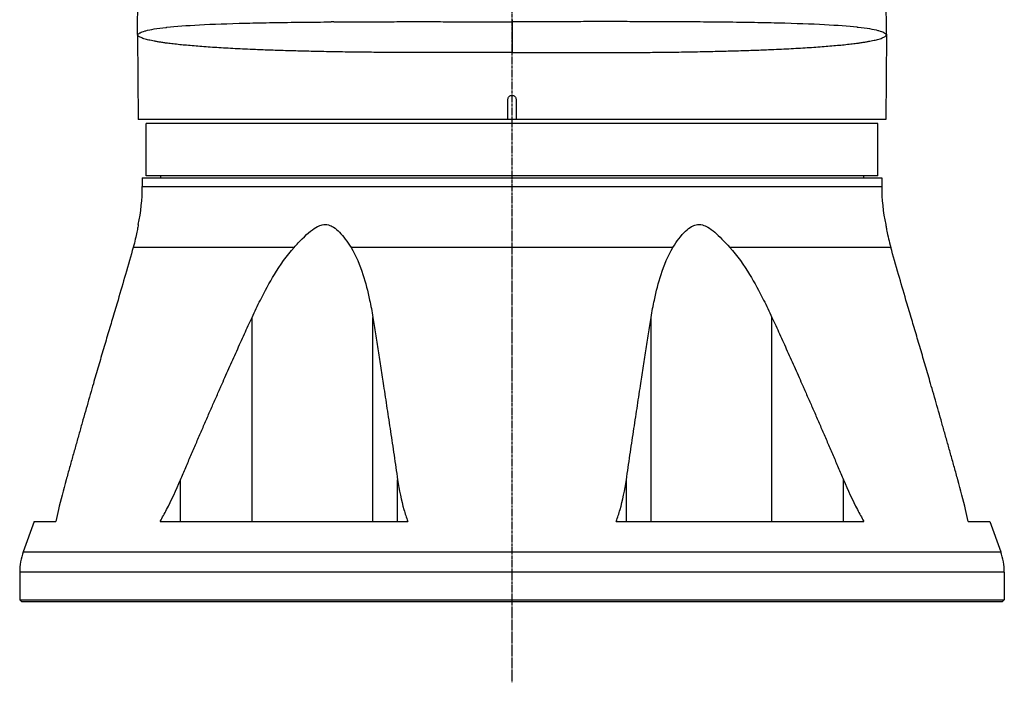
# Model space of a CAD drawing. Header units: millimetres. Extents: x 0 to 7374, y 0 to 4200.
# Tile 544 of 656: x 3781 to 4026, y 887 to 1052. Entities that reach past the tile are written whole.
import ezdxf

# ---------------------------------------------------------------- set-up
doc = ezdxf.new("R2010")
doc.units = ezdxf.units.MM
doc.header["$LTSCALE"] = 0.2
doc.linetypes.add('CENTER2', pattern=[1.125, 0.75, -0.125, 0.125, -0.125])
doc.layers.add('02_Center Line', color=1, linetype='CENTER2')

# ---------------------------------------------------------------- blocks, each defined once
blk = doc.blocks.new('A$Cccaa745f')
for p, q in [((-93.19, 141.22), (-92.24, 221)), ((93.19, 141.22), (92.24, 221)), ((0, 144.8), (0, 144.3)), ((0, 144.3), (0, 136.67)), ((-93.19, 140.88), (-93.01, 120)), ((-93.19, 140.88), (-93.19, 140.88)), ((-93.17, 141), (-93.18, 141)), ((93.19, 140.88), (93.01, 120)), ((93.17, 141), (93.18, 141)), ((93.19, 141.22), (93.19, 141)), ((93.19, 141), (93.2, 140.88)), ((93.19, 140.88), (93.19, 140.88)), ((-1, 120), (-1, 125)), ((1, 125), (1, 120)), ((-1, 120), (-93.01, 120)), ((91, 119), (-91, 119)), ((-91, 106), (-91, 119)), ((1, 120), (-1, 120)), ((93.01, 120), (1, 120)), ((91, 106), (91, 119)), ((-92, 105.5), (92, 105.5)), ((-92, 105.5), (-92, 103.29)), ((91, 106), (-91, 106)), ((-87.5, 106), (-87.5, 105.5)), ((87.5, 106), (87.5, 105.5)), ((92, 105.5), (92, 103.29)), ((-92, 103.29), (92, 103.29)), ((-54.2, 88.17), (-94.26, 88.17)), ((40.06, 88.17), (-40.06, 88.17)), ((94.26, 88.17), (54.2, 88.17)), ((-64.69, 20), (-64.69, 70.77)), ((-34.63, 20), (-34.63, 70.77)), ((34.63, 20), (34.63, 70.77)), ((64.69, 20), (64.69, 70.77)), ((-82.48, 20), (-82.48, 30.37)), ((-28.45, 20), (-28.45, 30.37)), ((28.45, 20), (28.45, 30.37)), ((82.48, 20), (82.48, 30.37)), ((-118.93, 20), (-121.63, 12.44)), ((-118.93, 20), (-113.49, 20)), ((-87.55, 20), (-25.93, 20)), ((25.93, 20), (87.55, 20)), ((113.49, 20), (118.93, 20)), ((118.93, 20), (121.63, 12.44)), ((-121.63, 12.44), (121.63, 12.44)), ((122.5, 7.4), (-122.5, 7.4)), ((-122.5, 7.4), (-122.5, 0.5)), ((122.5, 7.4), (122.5, 0.5)), ((-122.5, 0.5), (122.5, 0.5)), ((-122, 0), (-122.5, 0.5)), ((122, 0), (-122, 0)), ((122, 0), (122.5, 0.5))]:
    blk.add_line(p, q)
for centre, radius, start, end in [((-137, 103.29), 45, 347.8985, 0), ((137, 103.29), 45, 180, 192.1015), ((-107.5, 7.4), 15, 160.3674, 180), ((107.5, 7.4), 15, 0, 19.6326)]:
    blk.add_arc(centre, radius, start, end)
for centre, major_axis, ratio, start_param, end_param in [((-1.66, 141.64), (89.49, -0.76), 0.028552, 2.067951, 2.076549), ((1.66, 141.64), (-89.49, -0.76), 0.028553, 4.206602, 4.215235), ((-93.2, 140.52), (-0.011, -0.994), 0.000641, 3.927028, 4.205162), ((-93.19, 140.52), (0.009, -0.994), 0.002054, 4.205146, 4.334424), ((-93.19, 140.52), (0.009, -0.994), 0.002054, 4.335938, 4.336172)]:
    blk.add_ellipse(centre, major_axis=major_axis, ratio=ratio, start_param=start_param, end_param=end_param)
for points, knots in [([(-93.17, 141.02), (-93.16, 141.05), (-93.16, 141.05), (-93.16, 141.06), (-93.15, 141.07), (-93.14, 141.09), (-93.12, 141.11), (-93.12, 141.11), (-93.11, 141.12), (-93.11, 141.13), (-93.1, 141.13), (-93.1, 141.13), (-93.1, 141.13), (-93.08, 141.16), (-93.05, 141.2), (-93.02, 141.23), (-93.02, 141.24), (-93.01, 141.24), (-93.01, 141.24), (-92.99, 141.26), (-92.97, 141.28), (-92.95, 141.3), (-92.87, 141.37), (-92.76, 141.44), (-92.63, 141.5), (-92.6, 141.52), (-92.57, 141.54), (-92.54, 141.55), (-92.23, 141.7), (-91.81, 141.86), (-91.29, 142.01), (-91.23, 142.02), (-91.18, 142.04), (-91.12, 142.05), (-89.96, 142.36), (-88.29, 142.64), (-86.14, 142.88), (-86.05, 142.89), (-85.96, 142.91), (-85.86, 142.92), (-83.65, 143.16), (-80.96, 143.35), (-77.77, 143.53), (-74.42, 143.71), (-70.58, 143.83), (-66.3, 143.94), (-66.21, 143.94), (-66.13, 143.95), (-66.04, 143.95), (-63.97, 144), (-61.79, 144.04), (-59.5, 144.08), (-57.12, 144.12), (-54.62, 144.15), (-52.05, 144.18), (-52.03, 144.18), (-52.01, 144.18), (-52, 144.18), (-49.73, 144.21), (-47.4, 144.23), (-45, 144.24)], [0, 0, 0, 0, 0.0018841, 0.0018841, 0.0018841, 0.0097007, 0.0097007, 0.0097007, 0.0123488, 0.0123488, 0.0123488, 0.0125582, 0.0125582, 0.0125582, 0.0241854, 0.0241854, 0.0241854, 0.0253593, 0.0253593, 0.0253593, 0.03125, 0.03125, 0.03125, 0.0566618, 0.0566618, 0.0566618, 0.0625, 0.0625, 0.0625, 0.1192346, 0.1192346, 0.1192346, 0.125, 0.125, 0.125, 0.2447396, 0.2447396, 0.2447396, 0.25, 0.25, 0.25, 0.3707593, 0.3707593, 0.3707593, 0.4973773, 0.4973773, 0.4973773, 0.5, 0.5, 0.5, 0.5609144, 0.5609144, 0.5609144, 0.6245156, 0.6245156, 0.6245156, 0.625, 0.625, 0.625, 0.6811905, 0.6811905, 0.6811905, 0.6811905]), ([(-44.33, 144.25), (-43.16, 144.26), (-41.99, 144.27), (-39.6, 144.28), (-38.4, 144.28), (-36.76, 144.29), (-36.34, 144.29), (-35.84, 144.29), (-35.78, 144.29), (-34.97, 144.3), (-34.22, 144.3), (-32.69, 144.3), (-31.92, 144.3), (-30.32, 144.31), (-29.51, 144.31), (-28.08, 144.31), (-27.47, 144.31), (-26.03, 144.31), (-25.2, 144.31), (-23.54, 144.31), (-22.71, 144.31), (-21.02, 144.31), (-20.18, 144.31), (-18.81, 144.31), (-18.28, 144.31), (-16.9, 144.31), (-16.04, 144.31), (-14.31, 144.3), (-13.44, 144.3), (-11.7, 144.3), (-10.82, 144.3), (-9.47, 144.3), (-8.99, 144.3), (-7.64, 144.3), (-6.76, 144.3), (-5.2, 144.3), (-4.51, 144.3), (-3.04, 144.3), (-2.25, 144.3), (-1.26, 144.3), (-1.05, 144.3), (-0.62, 144.3), (-0.41, 144.3), (-0.13, 144.3), (-0.07, 144.3), (0, 144.3)], [0.6864538, 0.6864538, 0.6864538, 0.6864538, 0.7135847, 0.7135847, 0.7406125, 0.7406125, 0.75, 0.75, 0.751474, 0.751474, 0.7677193, 0.7677193, 0.784376, 0.784376, 0.8014746, 0.8014746, 0.8144025, 0.8144025, 0.8315899, 0.8315899, 0.8489125, 0.8489125, 0.8664644, 0.8664644, 0.8772264, 0.8772264, 0.8949958, 0.8949958, 0.9128899, 0.9128899, 0.9309876, 0.9309876, 0.9408713, 0.9408713, 0.9590747, 0.9590747, 0.9733214, 0.9733214, 0.9897683, 0.9897683, 0.9942338, 0.9942338, 0.9986609, 0.9986609, 1, 1, 1, 1]), ([(44.33, 144.25), (43.16, 144.26), (41.99, 144.27), (39.6, 144.28), (38.4, 144.28), (36.76, 144.29), (36.34, 144.29), (35.84, 144.29), (35.78, 144.29), (34.97, 144.3), (34.22, 144.3), (32.69, 144.3), (31.92, 144.3), (30.32, 144.31), (29.51, 144.31), (28.08, 144.31), (27.47, 144.31), (26.03, 144.31), (25.2, 144.31), (23.54, 144.31), (22.71, 144.31), (21.02, 144.31), (20.18, 144.31), (18.81, 144.31), (18.28, 144.31), (16.9, 144.31), (16.04, 144.31), (14.31, 144.3), (13.44, 144.3), (11.7, 144.3), (10.82, 144.3), (9.47, 144.3), (8.99, 144.3), (7.64, 144.3), (6.76, 144.3), (5.2, 144.3), (4.51, 144.3), (3.04, 144.3), (2.25, 144.3), (1.26, 144.3), (1.05, 144.3), (0.62, 144.3), (0.41, 144.3), (0.13, 144.3), (0.07, 144.3), (0, 144.3)], [0.6864538, 0.6864538, 0.6864538, 0.6864538, 0.7135847, 0.7135847, 0.7406125, 0.7406125, 0.75, 0.75, 0.751474, 0.751474, 0.7677193, 0.7677193, 0.784376, 0.784376, 0.8014746, 0.8014746, 0.8144025, 0.8144025, 0.8315899, 0.8315899, 0.8489125, 0.8489125, 0.8664644, 0.8664644, 0.8772264, 0.8772264, 0.8949958, 0.8949958, 0.9128899, 0.9128899, 0.9309876, 0.9309876, 0.9408713, 0.9408713, 0.9590747, 0.9590747, 0.9733214, 0.9733214, 0.9897683, 0.9897683, 0.9942338, 0.9942338, 0.9986609, 0.9986609, 1, 1, 1, 1]), ([(93.17, 141.02), (93.16, 141.05), (93.16, 141.05), (93.16, 141.06), (93.15, 141.07), (93.14, 141.09), (93.12, 141.11), (93.12, 141.11), (93.11, 141.12), (93.11, 141.13), (93.1, 141.13), (93.1, 141.13), (93.1, 141.13), (93.08, 141.16), (93.05, 141.2), (93.01, 141.24), (92.99, 141.26), (92.97, 141.28), (92.95, 141.3), (92.87, 141.37), (92.76, 141.44), (92.63, 141.5), (92.6, 141.52), (92.57, 141.54), (92.54, 141.55), (92.23, 141.7), (91.81, 141.86), (91.29, 142.01), (91.23, 142.02), (91.18, 142.04), (91.12, 142.05), (89.96, 142.36), (88.29, 142.64), (86.14, 142.88), (86.05, 142.89), (85.96, 142.91), (85.86, 142.92), (83.65, 143.16), (80.96, 143.35), (77.77, 143.53), (74.42, 143.71), (70.58, 143.83), (66.3, 143.94), (66.21, 143.94), (66.13, 143.95), (66.04, 143.95), (63.97, 144), (61.79, 144.04), (59.5, 144.08), (57.12, 144.12), (54.62, 144.15), (52.05, 144.18), (52.03, 144.18), (52.01, 144.18), (52, 144.18), (49.73, 144.21), (47.4, 144.23), (45, 144.24)], [0, 0, 0, 0, 0.0018841, 0.0018841, 0.0018841, 0.0097007, 0.0097007, 0.0097007, 0.0123488, 0.0123488, 0.0123488, 0.0125582, 0.0125582, 0.0125582, 0.0253593, 0.0253593, 0.0253593, 0.03125, 0.03125, 0.03125, 0.0566618, 0.0566618, 0.0566618, 0.0625, 0.0625, 0.0625, 0.1192346, 0.1192346, 0.1192346, 0.125, 0.125, 0.125, 0.2447396, 0.2447396, 0.2447396, 0.25, 0.25, 0.25, 0.3707593, 0.3707593, 0.3707593, 0.4973773, 0.4973773, 0.4973773, 0.5, 0.5, 0.5, 0.5609144, 0.5609144, 0.5609144, 0.6245156, 0.6245156, 0.6245156, 0.625, 0.625, 0.625, 0.6811699, 0.6811699, 0.6811699, 0.6811699]), ([(-93.18, 140.99), (-93.18, 140.99), (-93.18, 140.99), (-93.18, 140.99), (-93.18, 140.99), (-93.18, 140.99), (-93.18, 140.99), (-93.19, 141), (-93.19, 141), (-93.19, 141), (-93.19, 141), (-93.19, 141), (-93.19, 141), (-93.19, 141), (-93.19, 141), (-93.19, 141)], [0.0010012, 0.0010012, 0.0010012, 0.0010012, 0.0613587, 0.0613587, 0.0613587, 0.1717792, 0.1717792, 0.1717792, 0.361201, 0.361201, 0.361201, 0.9973427, 0.9973427, 0.9973427, 1, 1, 1, 1]), ([(-38.12, 136.72), (-39.04, 136.73), (-39.95, 136.74), (-41.76, 136.77), (-42.66, 136.78), (-44.43, 136.81), (-45.32, 136.82), (-47.06, 136.86), (-47.93, 136.87), (-49.58, 136.91), (-50.36, 136.93), (-51.85, 136.97), (-52.56, 136.98), (-53.98, 137.02), (-54.67, 137.04), (-56.06, 137.08), (-56.74, 137.1), (-58.1, 137.15), (-58.77, 137.17), (-60.1, 137.21), (-60.75, 137.24), (-62.05, 137.28), (-62.69, 137.31), (-63.94, 137.36), (-64.55, 137.38), (-66, 137.45), (-66.83, 137.49), (-68.46, 137.57), (-69.27, 137.61), (-70.84, 137.69), (-71.61, 137.74), (-73.12, 137.83), (-73.85, 137.87), (-75.28, 137.97), (-75.97, 138.02), (-77.33, 138.12), (-77.99, 138.17), (-79.27, 138.27), (-79.9, 138.33), (-81.11, 138.44), (-81.69, 138.49), (-82.82, 138.6), (-83.37, 138.66), (-84.43, 138.78), (-84.94, 138.84), (-85.77, 138.95), (-86.1, 138.99), (-86.74, 139.08), (-87.05, 139.13), (-87.65, 139.22), (-87.94, 139.27), (-88.49, 139.36), (-88.76, 139.41), (-89.27, 139.51), (-89.51, 139.55), (-89.97, 139.65), (-90.19, 139.7), (-90.61, 139.8), (-90.8, 139.85), (-91.2, 139.95), (-91.41, 140.01), (-91.78, 140.13), (-91.95, 140.19), (-92.25, 140.31), (-92.38, 140.37), (-92.62, 140.49), (-92.73, 140.55), (-92.86, 140.64), (-92.9, 140.68), (-92.99, 140.74), (-93.02, 140.77), (-93.09, 140.84), (-93.12, 140.87), (-93.15, 140.94), (-93.16, 140.97), (-93.17, 141.02)], [0.2716482, 0.2716482, 0.2716482, 0.2716482, 0.2925836, 0.2925836, 0.3135945, 0.3135945, 0.3346203, 0.3346203, 0.3556318, 0.3556318, 0.375, 0.375, 0.3929013, 0.3929013, 0.4107938, 0.4107938, 0.4286821, 0.4286821, 0.4465751, 0.4465751, 0.4644736, 0.4644736, 0.4823913, 0.4823913, 0.5, 0.5, 0.5248514, 0.5248514, 0.5496942, 0.5496942, 0.5747324, 0.5747324, 0.5995618, 0.5995618, 0.6243878, 0.6243878, 0.6492118, 0.6492118, 0.6744089, 0.6744089, 0.6992352, 0.6992352, 0.7246176, 0.7246176, 0.75, 0.75, 0.7678756, 0.7678756, 0.7857416, 0.7857416, 0.8036027, 0.8036027, 0.8214672, 0.8214672, 0.8393366, 0.8393366, 0.8572244, 0.8572244, 0.875, 0.875, 0.8961546, 0.8961546, 0.9173092, 0.9173092, 0.9375, 0.9375, 0.9582767, 0.9582767, 0.96875, 0.96875, 0.9814152, 0.9814152, 0.9940704, 0.9940704, 1, 1, 1, 1]), ([(38.12, 136.72), (39.04, 136.73), (39.95, 136.74), (41.76, 136.77), (42.66, 136.78), (44.43, 136.81), (45.32, 136.82), (47.06, 136.86), (47.93, 136.87), (49.58, 136.91), (50.36, 136.93), (51.85, 136.97), (52.56, 136.98), (53.98, 137.02), (54.67, 137.04), (56.06, 137.08), (56.74, 137.1), (58.1, 137.15), (58.77, 137.17), (60.1, 137.21), (60.75, 137.24), (62.05, 137.28), (62.69, 137.31), (63.94, 137.36), (64.55, 137.38), (66, 137.45), (66.83, 137.49), (68.46, 137.57), (69.27, 137.61), (70.84, 137.69), (71.61, 137.74), (73.12, 137.83), (73.85, 137.87), (75.28, 137.97), (75.97, 138.02), (77.33, 138.12), (77.99, 138.17), (79.27, 138.27), (79.9, 138.33), (81.11, 138.44), (81.69, 138.49), (82.82, 138.6), (83.37, 138.66), (84.43, 138.78), (84.94, 138.84), (85.77, 138.95), (86.1, 138.99), (86.74, 139.08), (87.05, 139.13), (87.65, 139.22), (87.94, 139.27), (88.49, 139.36), (88.76, 139.41), (89.27, 139.51), (89.51, 139.55), (89.97, 139.65), (90.19, 139.7), (90.61, 139.8), (90.8, 139.85), (91.2, 139.95), (91.41, 140.01), (91.78, 140.13), (91.95, 140.19), (92.25, 140.31), (92.38, 140.37), (92.62, 140.49), (92.73, 140.55), (92.86, 140.64), (92.9, 140.68), (92.99, 140.74), (93.02, 140.77), (93.09, 140.84), (93.12, 140.87), (93.15, 140.94), (93.16, 140.97), (93.17, 141.02)], [0.2716482, 0.2716482, 0.2716482, 0.2716482, 0.2925836, 0.2925836, 0.3135945, 0.3135945, 0.3346203, 0.3346203, 0.3556318, 0.3556318, 0.375, 0.375, 0.3929013, 0.3929013, 0.4107938, 0.4107938, 0.4286821, 0.4286821, 0.4465751, 0.4465751, 0.4644736, 0.4644736, 0.4823913, 0.4823913, 0.5, 0.5, 0.5248514, 0.5248514, 0.5496942, 0.5496942, 0.5747324, 0.5747324, 0.5995618, 0.5995618, 0.6243878, 0.6243878, 0.6492118, 0.6492118, 0.6744089, 0.6744089, 0.6992352, 0.6992352, 0.7246176, 0.7246176, 0.75, 0.75, 0.7678756, 0.7678756, 0.7857416, 0.7857416, 0.8036027, 0.8036027, 0.8214672, 0.8214672, 0.8393366, 0.8393366, 0.8572244, 0.8572244, 0.875, 0.875, 0.8961546, 0.8961546, 0.9173092, 0.9173092, 0.9375, 0.9375, 0.9582767, 0.9582767, 0.96875, 0.96875, 0.9814152, 0.9814152, 0.9940704, 0.9940704, 1, 1, 1, 1]), ([(93.18, 140.99), (93.18, 140.99), (93.18, 140.99), (93.18, 140.99), (93.18, 140.99), (93.18, 140.99), (93.18, 140.99), (93.19, 141), (93.19, 141), (93.19, 141), (93.19, 141), (93.19, 141), (93.19, 141), (93.19, 141), (93.19, 141), (93.19, 141)], [0.0010012, 0.0010012, 0.0010012, 0.0010012, 0.0613587, 0.0613587, 0.0613587, 0.1717792, 0.1717792, 0.1717792, 0.361201, 0.361201, 0.361201, 0.9973427, 0.9973427, 0.9973427, 0.9999999, 0.9999999, 0.9999999, 0.9999999]), ([(0, 136.67), (-1.66, 136.67), (-3.33, 136.67), (-6.67, 136.66), (-8.34, 136.66), (-11.7, 136.65), (-13.38, 136.65), (-16.78, 136.64), (-18.5, 136.64), (-21.88, 136.64), (-23.54, 136.64), (-26.89, 136.64), (-28.58, 136.65), (-31.86, 136.66), (-33.44, 136.67), (-35.08, 136.69), (-35.17, 136.69), (-36.21, 136.7), (-37.17, 136.71), (-38.12, 136.72)], [0, 0, 0, 0, 0.0344352, 0.0344352, 0.069301, 0.069301, 0.1045069, 0.1045069, 0.1408802, 0.1408802, 0.1763421, 0.1763421, 0.213171, 0.213171, 0.2481576, 0.2481576, 0.25, 0.25, 0.2716482, 0.2716482, 0.2716482, 0.2716482]), ([(0, 136.67), (1.66, 136.67), (3.33, 136.67), (6.67, 136.66), (8.34, 136.66), (11.7, 136.65), (13.38, 136.65), (16.78, 136.64), (18.5, 136.64), (21.88, 136.64), (23.54, 136.64), (26.89, 136.64), (28.58, 136.65), (31.86, 136.66), (33.44, 136.67), (35.08, 136.69), (35.17, 136.69), (36.21, 136.7), (37.17, 136.71), (38.12, 136.72)], [0, 0, 0, 0, 0.0344352, 0.0344352, 0.069301, 0.069301, 0.1045069, 0.1045069, 0.1408802, 0.1408802, 0.1763421, 0.1763421, 0.213171, 0.213171, 0.2481576, 0.2481576, 0.25, 0.25, 0.2716482, 0.2716482, 0.2716482, 0.2716482]), ([(-1, 125), (-1, 125.13), (-0.97, 125.26), (-0.87, 125.51), (-0.8, 125.62), (-0.62, 125.8), (-0.51, 125.87), (-0.26, 125.97), (-0.13, 126), (0.13, 126), (0.26, 125.97), (0.51, 125.87), (0.62, 125.8), (0.8, 125.62), (0.87, 125.51), (0.97, 125.26), (1, 125.13), (1, 125)], [0.0000094, 0.0000094, 0.0000094, 0.0000094, 0.0376734, 0.0376734, 0.0753468, 0.0753468, 0.113019, 0.113019, 0.1506912, 0.1506912, 0.1883635, 0.1883635, 0.2260357, 0.2260357, 0.2637091, 0.2637091, 0.3013731, 0.3013731, 0.3013731, 0.3013731]), ([(-93, 93.85), (-93, 93.85), (-93, 93.85), (-93, 93.85), (-93.01, 93.81), (-93.04, 93.63), (-93.07, 93.44), (-93.17, 92.85), (-93.26, 92.41), (-93.55, 90.97), (-93.85, 89.65), (-94.26, 88.17)], [9.53105, 9.53105, 9.53105, 9.53105, 9.546336, 9.546336, 9.748469, 9.748469, 10.086206, 10.086206, 10.548451, 10.548451, 11.509811, 11.509811, 11.509811, 11.509811]), ([(-54.2, 88.17), (-53.5, 88.94), (-52.85, 89.64), (-50.65, 91.86), (-49.45, 92.83), (-48.02, 93.54), (-47.63, 93.69), (-46.96, 93.83), (-46.7, 93.86), (-46.17, 93.85), (-45.91, 93.81), (-45.22, 93.63), (-44.8, 93.44), (-43.87, 92.85), (-43.37, 92.41), (-41.96, 90.97), (-40.99, 89.65), (-40.06, 88.17)], [7.798841, 7.798841, 7.798841, 7.798841, 8.141814, 8.141814, 9.027519, 9.027519, 9.346241, 9.346241, 9.546336, 9.546336, 9.748469, 9.748469, 10.086206, 10.086206, 10.548451, 10.548451, 11.509811, 11.509811, 11.509811, 11.509811]), ([(40.06, 88.17), (40.54, 88.94), (41.02, 89.64), (42.69, 91.86), (43.73, 92.83), (45.03, 93.54), (45.4, 93.69), (46.04, 93.83), (46.3, 93.86), (46.83, 93.85), (47.1, 93.81), (47.82, 93.63), (48.27, 93.44), (49.3, 92.85), (49.89, 92.41), (51.59, 90.97), (52.85, 89.65), (54.2, 88.17)], [7.798841, 7.798841, 7.798841, 7.798841, 8.141814, 8.141814, 9.027519, 9.027519, 9.346241, 9.346241, 9.546336, 9.546336, 9.748469, 9.748469, 10.086206, 10.086206, 10.548451, 10.548451, 11.509811, 11.509811, 11.509811, 11.509811]), ([(93, 93.85), (93, 93.85), (93, 93.83), (93.03, 93.69), (93.05, 93.54), (93.18, 92.83), (93.34, 91.86), (93.87, 89.64), (94.05, 88.94), (94.26, 88.17)], [-9.53105, -9.53105, -9.53105, -9.53105, -9.346241, -9.346241, -9.027519, -9.027519, -8.141814, -8.141814, -7.79884, -7.79884, -7.79884, -7.79884]), ([(-94.26, 88.17), (-94.84, 86.12), (-95.54, 83.66), (-96.77, 79.4), (-97.39, 77.27), (-98.45, 73.67), (-98.88, 72.23), (-99.32, 70.77)], [10.780701, 10.780701, 10.780701, 10.780701, 11.566294, 11.566294, 12.281263, 12.281263, 12.742484, 12.742484, 12.742484, 12.742484]), ([(-64.69, 70.77), (-64.02, 72.23), (-63.33, 73.67), (-61.51, 77.27), (-60.35, 79.4), (-57.74, 83.66), (-56.06, 86.12), (-54.2, 88.17)], [6.957106, 6.957106, 6.957106, 6.957106, 7.418328, 7.418328, 8.133297, 8.133297, 8.918889, 8.918889, 8.918889, 8.918889]), ([(-40.06, 88.17), (-38.78, 86.12), (-37.8, 83.66), (-36.42, 79.4), (-35.88, 77.27), (-35.12, 73.67), (-34.86, 72.23), (-34.63, 70.77)], [10.780701, 10.780701, 10.780701, 10.780701, 11.566294, 11.566294, 12.281263, 12.281263, 12.742484, 12.742484, 12.742484, 12.742484]), ([(34.63, 70.77), (34.86, 72.23), (35.12, 73.67), (35.88, 77.27), (36.42, 79.4), (37.8, 83.66), (38.78, 86.12), (40.06, 88.17)], [6.957106, 6.957106, 6.957106, 6.957106, 7.418328, 7.418328, 8.133297, 8.133297, 8.918889, 8.918889, 8.918889, 8.918889]), ([(54.2, 88.17), (56.06, 86.12), (57.74, 83.66), (60.35, 79.4), (61.51, 77.27), (63.33, 73.67), (64.02, 72.23), (64.69, 70.77)], [10.780701, 10.780701, 10.780701, 10.780701, 11.566294, 11.566294, 12.281263, 12.281263, 12.742484, 12.742484, 12.742484, 12.742484]), ([(99.32, 70.77), (98.88, 72.23), (98.45, 73.67), (97.39, 77.27), (96.77, 79.4), (95.54, 83.66), (94.84, 86.12), (94.26, 88.17)], [6.957106, 6.957106, 6.957106, 6.957106, 7.418328, 7.418328, 8.133297, 8.133297, 8.918889, 8.918889, 8.918889, 8.918889]), ([(-110.93, 30.37), (-111.65, 27.78), (-112.3, 25.29), (-113.07, 21.99), (-113.28, 20.99), (-113.49, 20)], [2.464751, 2.464751, 2.464751, 2.464751, 3.257717, 3.257717, 3.580133, 3.580133, 3.580133, 3.580133]), ([(-87.55, 20), (-86.98, 20.99), (-86.45, 21.99), (-84.74, 25.29), (-83.58, 27.78), (-82.48, 30.37)], [-12.296415, -12.296415, -12.296415, -12.296415, -11.973999, -11.973999, -11.181033, -11.181033, -11.181033, -11.181033]), ([(-28.45, 30.37), (-28.07, 27.78), (-27.56, 25.29), (-26.62, 21.99), (-26.3, 20.99), (-25.93, 20)], [2.464751, 2.464751, 2.464751, 2.464751, 3.257717, 3.257717, 3.580133, 3.580133, 3.580133, 3.580133]), ([(25.93, 20), (26.3, 20.99), (26.62, 21.99), (27.56, 25.29), (28.07, 27.78), (28.45, 30.37)], [-12.296415, -12.296415, -12.296415, -12.296415, -11.973999, -11.973999, -11.181033, -11.181033, -11.181033, -11.181033]), ([(82.48, 30.37), (83.58, 27.78), (84.74, 25.29), (86.45, 21.99), (86.98, 20.99), (87.55, 20)], [2.464751, 2.464751, 2.464751, 2.464751, 3.257717, 3.257717, 3.580133, 3.580133, 3.580133, 3.580133]), ([(113.49, 20), (113.28, 20.99), (113.07, 21.99), (112.3, 25.29), (111.65, 27.78), (110.93, 30.37)], [-12.296415, -12.296415, -12.296415, -12.296415, -11.973999, -11.973999, -11.181033, -11.181033, -11.181033, -11.181033])]:
    blk.add_open_spline(points, degree=3, knots=knots)
for points, weights in [([(-99.32, 70.77), (-104.74, 52.69), (-110.93, 30.37)], [1, 1.00431373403, 1.00159145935]), ([(-82.48, 30.37), (-72.99, 52.69), (-64.69, 70.77)], [1.00159145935, 1.00431373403, 1]), ([(-34.63, 70.77), (-31.74, 52.69), (-28.45, 30.37)], [1, 1.00431373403, 1.00159145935]), ([(28.45, 30.37), (31.74, 52.69), (34.63, 70.77)], [1.00159145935, 1.00431373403, 1]), ([(64.69, 70.77), (72.99, 52.69), (82.48, 30.37)], [1, 1.00431373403, 1.00159145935]), ([(110.93, 30.37), (104.74, 52.69), (99.32, 70.77)], [1.00239831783, 1.00691550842, 1.00437880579])]:
    blk.add_rational_spline(points, weights, degree=2)
at = {"layer": '02_Center Line'}
blk.add_line((0, -20), (0, 2161), dxfattribs=at)

msp = doc.modelspace()

# ---------------------------------------------------------------- block references
msp.add_blockref('A$Cccaa745f', (3903.328, 907.397))

doc.saveas('drawing.dxf')
